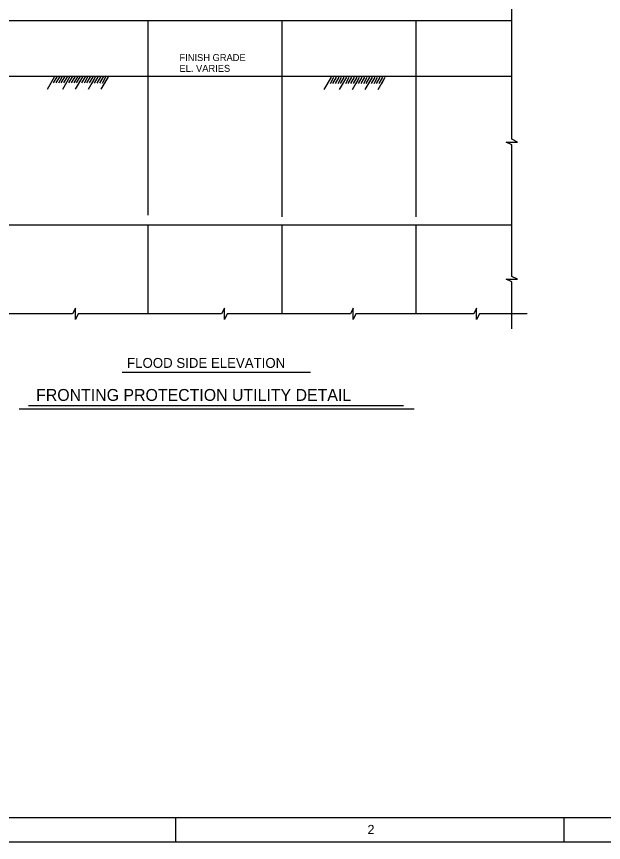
# Model space of a CAD drawing. Extents: x 22388.1 to 22405.7, y 22369.6 to 22390.4.
# Drawn here: x 22390.16 to 22394.11, y 22369.61 to 22375.18 of the extents above; entities that cross this region are included whole.
import ezdxf

# ---------------------------------------------------------------- set-up
doc = ezdxf.new("R2010")
doc.units = 0
for name, color, linetype in [('Level 1', 7, 'Continuous'), ('Level 10', 7, 'Continuous'), ('Level 14', 7, 'Continuous'), ('Level 2', 7, 'Continuous'), ('Level 3', 7, 'Continuous'), ('Level 4', 7, 'Continuous'), ('Level 7', 7, 'Continuous'), ('Level 9', 7, 'Continuous')]:
    doc.layers.add(name, color=color, linetype=linetype)

msp = doc.modelspace()

# ---------------------------------------------------------------- linework, layer by layer
at = {"layer": 'Level 1'}
for p, q in [((22393.4976, 22374.3487), (22393.4976, 22375.379)), ((22393.4976, 22373.425), (22393.4976, 22374.3112)), ((22393.4976, 22373.0724), (22393.4976, 22373.3875)), ((22390.5398, 22373.1729), (22389.8634, 22373.1729)), ((22391.5428, 22373.1729), (22390.5773, 22373.1729)), ((22392.4103, 22373.1729), (22391.5803, 22373.1729)), ((22393.2416, 22373.1729), (22392.4478, 22373.1729)), ((22393.6004, 22373.1729), (22393.2791, 22373.1729))]:
    msp.add_line(p, q, dxfattribs=at)
msp.add_lwpolyline([(22388.1232, 22380.9477), (22402.7899, 22380.9477), (22402.7899, 22369.6143), (22388.1232, 22369.6143)], close=True, dxfattribs=at)
for points in [[(22393.4976, 22374.3112), (22393.4601, 22374.3298), (22393.535, 22374.3298), (22393.4976, 22374.3487)], [(22393.4976, 22373.3875), (22393.4601, 22373.4061), (22393.535, 22373.4061), (22393.4976, 22373.425)], [(22390.5773, 22373.1729), (22390.5586, 22373.1354), (22390.5586, 22373.2103), (22390.5398, 22373.1729)], [(22391.5803, 22373.1729), (22391.5617, 22373.1354), (22391.5617, 22373.2103), (22391.5428, 22373.1729)], [(22392.4478, 22373.1729), (22392.4292, 22373.1354), (22392.4292, 22373.2103), (22392.4103, 22373.1729)], [(22393.2791, 22373.1729), (22393.2605, 22373.1354), (22393.2605, 22373.2103), (22393.2416, 22373.1729)]]:
    msp.add_lwpolyline(points, dxfattribs=at)
at = {"layer": 'Level 10'}
for p, q in [((22393.4976, 22374.7709), (22389.4976, 22374.7709)), ((22390.873, 22372.7805), (22392.1419, 22372.7805)), ((22390.2427, 22372.5566), (22392.7676, 22372.5566)), ((22390.1795, 22372.5344), (22392.8402, 22372.5344)), ((22391.2339, 22369.613), (22391.2339, 22369.781)), ((22393.8499, 22369.613), (22393.8499, 22369.781))]:
    msp.add_line(p, q, dxfattribs=at)
at = {"layer": 'Level 14'}
for p, q in [((22390.3698, 22374.6871), (22390.4182, 22374.7701)), ((22390.4113, 22374.7285), (22390.4355, 22374.7701)), ((22390.4286, 22374.7285), (22390.4528, 22374.77)), ((22390.4459, 22374.7284), (22390.4701, 22374.7699)), ((22390.4632, 22374.7283), (22390.4874, 22374.7698)), ((22390.4736, 22374.6866), (22390.522, 22374.7697)), ((22390.4805, 22374.7282), (22390.5047, 22374.7698)), ((22390.5151, 22374.7281), (22390.5393, 22374.7696)), ((22390.5324, 22374.728), (22390.5566, 22374.7696)), ((22390.5497, 22374.728), (22390.5739, 22374.7695)), ((22390.5601, 22374.6863), (22390.6085, 22374.7694)), ((22390.567, 22374.7279), (22390.5912, 22374.7694)), ((22390.5843, 22374.7278), (22390.6085, 22374.7694)), ((22390.6016, 22374.7278), (22390.6258, 22374.7693)), ((22390.6189, 22374.7277), (22390.6431, 22374.7692)), ((22390.6362, 22374.7276), (22390.6604, 22374.7692)), ((22390.6466, 22374.686), (22390.695, 22374.769)), ((22390.6535, 22374.7276), (22390.6777, 22374.7691)), ((22390.6708, 22374.7275), (22390.695, 22374.769)), ((22390.6882, 22374.7274), (22390.7123, 22374.7689)), ((22390.7055, 22374.7274), (22390.7297, 22374.7689)), ((22390.7228, 22374.7273), (22390.7469, 22374.7688)), ((22390.7331, 22374.6856), (22390.7815, 22374.7687)), ((22390.74, 22374.7272), (22390.7642, 22374.7687)), ((22390.7574, 22374.7271), (22390.7815, 22374.7687)), ((22392.2341, 22374.6829), (22392.2822, 22374.7662)), ((22392.2755, 22374.7246), (22392.2995, 22374.7662)), ((22392.2928, 22374.7246), (22392.3168, 22374.7663)), ((22392.3101, 22374.7246), (22392.3341, 22374.7663)), ((22392.3274, 22374.7246), (22392.3514, 22374.7663)), ((22392.338, 22374.683), (22392.386, 22374.7663)), ((22392.3447, 22374.7246), (22392.3687, 22374.7663)), ((22392.3793, 22374.7247), (22392.4033, 22374.7663)), ((22392.3966, 22374.7247), (22392.4206, 22374.7663)), ((22392.4139, 22374.7247), (22392.4379, 22374.7663)), ((22392.4245, 22374.6831), (22392.4724, 22374.7664)), ((22392.4312, 22374.7247), (22392.4552, 22374.7664)), ((22392.4485, 22374.7247), (22392.4725, 22374.7664)), ((22392.4658, 22374.7247), (22392.4898, 22374.7664)), ((22392.4831, 22374.7248), (22392.5071, 22374.7664)), ((22392.5004, 22374.7248), (22392.5244, 22374.7664)), ((22392.511, 22374.6832), (22392.559, 22374.7664)), ((22392.5177, 22374.7248), (22392.5417, 22374.7664)), ((22392.535, 22374.7248), (22392.559, 22374.7664)), ((22392.5523, 22374.7248), (22392.5763, 22374.7665)), ((22392.5696, 22374.7248), (22392.5937, 22374.7665)), ((22392.5869, 22374.7248), (22392.6109, 22374.7665)), ((22392.5975, 22374.6832), (22392.6455, 22374.7665)), ((22392.6042, 22374.7249), (22392.6282, 22374.7665)), ((22392.6216, 22374.7249), (22392.6455, 22374.7665))]:
    msp.add_line(p, q, dxfattribs=at)
at = {"layer": 'Level 2'}
for p, q in [((22393.4976, 22375.1459), (22389.4976, 22375.1459)), ((22391.0465, 22375.1459), (22391.0465, 22373.8382)), ((22391.9486, 22375.1459), (22391.9486, 22373.8274)), ((22392.8507, 22375.1459), (22392.8507, 22373.8274)), ((22391.0465, 22373.7709), (22391.0465, 22373.1729)), ((22391.9486, 22373.7709), (22391.9486, 22373.1729)), ((22392.8507, 22373.7709), (22392.8507, 22373.1729))]:
    msp.add_line(p, q, dxfattribs=at)
at = {"layer": 'Level 7'}
msp.add_line((22393.4976, 22373.7709), (22389.4976, 22373.7709), dxfattribs=at)
at = {"layer": 'Level 9'}
msp.add_line((22388.6232, 22369.781), (22401.7059, 22369.781), dxfattribs=at)

# ---------------------------------------------------------------- texts
at = {"layer": 'Level 1'}
msp.add_text('2', height=0.0624, dxfattribs=at).set_placement((22392.5259, 22369.669))
at = {"layer": 'Level 3'}
for s, height, p in [('FLOOD SIDE ELEVATION', 0.066667, (22390.9065, 22372.8092)), ('FRONTING PROTECTION UTILITY DETAIL', 0.08, (22390.2938, 22372.5869))]:
    msp.add_text(s, height=height, dxfattribs=at).set_placement(p)
at = {"layer": 'Level 4'}
for s, height, p in [('FINISH GRADE', 0.046875, (22391.2594, 22374.8756)), ('EL. VARIES', 0.04688, (22391.2594, 22374.8027))]:
    msp.add_text(s, height=height, dxfattribs=at).set_placement(p)

doc.saveas('drawing.dxf')
